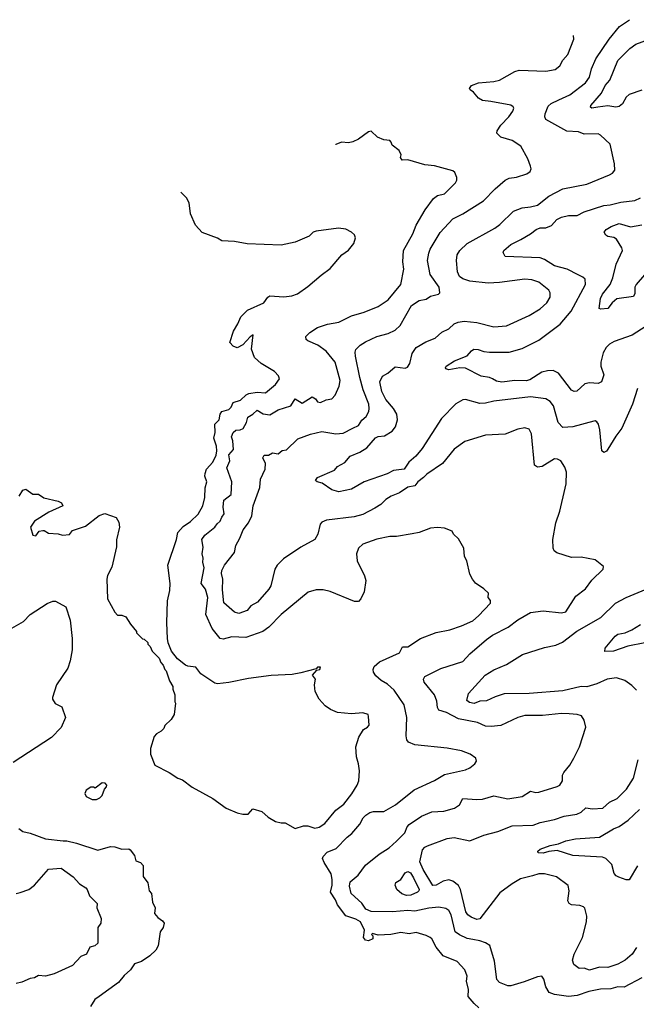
# Model space of a CAD drawing. Extents: x 1678431 to 1860718, y 384618 to 522882.
# Tile 463 of 473: x 1808341 to 1812716, y 507480 to 514463. Entities that reach past the tile are written whole.
import ezdxf

# ---------------------------------------------------------------- set-up
doc = ezdxf.new("R2010")
doc.units = 0

msp = doc.modelspace()

# ---------------------------------------------------------------- linework, layer by layer
at = {"layer": '0CON10XD'}
for points in [[(1811645, 511743.5), (1811605, 511740.5), (1811505, 511769.2), (1811485, 511765.8), (1811435, 511737.5), (1811332.9, 511635), (1811197.3, 511422.7), (1811151.5, 511368.5), (1811102.3, 511325), (1811070, 511275), (1810994.1, 511265.9), (1810948.7, 511241.3), (1810785, 511184.4), (1810695, 511133.6), (1810605, 511114.5), (1810555, 511129.5), (1810486.2, 511176.2), (1810452.5, 511185), (1810440, 511195), (1810453.3, 511215), (1810575, 511269.2), (1810596.6, 511293.4), (1810647.4, 511322.6), (1810685, 511367.3), (1810755, 511395.4), (1810803.2, 511426.8), (1810865, 511496.5), (1810885, 511506.2), (1810929.1, 511510.9), (1810982.9, 511545), (1811007.5, 511575), (1811020.8, 511625), (1811016.1, 511665), (1810992.5, 511705), (1810939.9, 511769.9), (1810910.8, 511825), (1810896.5, 511895), (1810915, 511933.8), (1810953, 511957), (1811005, 512002), (1811075, 511991.2), (1811092.3, 511997.7), (1811108.9, 512025), (1811124.7, 512095.3), (1811153.1, 512136.9), (1811221.9, 512178.1), (1811288.8, 512205), (1811335, 512246), (1811385, 512271.4), (1811424.6, 512305.4), (1811452.2, 512317.8), (1811495, 512325.6), (1811584.2, 512315.8), (1811704.5, 512284.5), (1811795, 512292.5), (1811955, 512365.6), (1812035, 512413.1), (1812080.8, 512455), (1812104.3, 512495.7), (1812105.7, 512525), (1812094.2, 512545), (1812025, 512601.9), (1811975, 512618.9), (1811925, 512623.3), (1811745, 512599.1), (1811665.5, 512594.5), (1811535, 512608), (1811485, 512624.1), (1811461.5, 512641.5), (1811447.1, 512675), (1811439.5, 512755), (1811445.5, 512795), (1811464.5, 512825), (1811515.7, 512875), (1811712, 512985), (1811748.8, 513011.2), (1811844.7, 513105.3), (1811905, 513129.5), (1811965.4, 513134.6), (1812015, 513147.8), (1812095, 513211.2), (1812195, 513262.5), (1812365, 513296.5), (1812525, 513362.5), (1812546.7, 513375), (1812563.8, 513395), (1812561.2, 513441.2), (1812529.7, 513579.7), (1812461.2, 513645), (1812445, 513652.5), (1812345, 513651.9), (1812306.3, 513666.3), (1812223, 513673), (1812074.2, 513755), (1812067.1, 513775), (1812068.9, 513795), (1812091.3, 513848.7), (1812112.6, 513867.4), (1812166.2, 513893.8), (1812245, 513930.5), (1812355, 514014.3), (1812383.3, 514055), (1812396.9, 514115), (1812429.4, 514185), (1812523.5, 514325), (1812596.7, 514413.3), (1812668.3, 514462.8)], [(1812239.1, 509540.9), (1812185, 509543.6), (1812051.4, 509528.6), (1811925, 509529.1), (1811875, 509514.4), (1811755, 509456.7), (1811685, 509449.6), (1811645, 509453.6), (1811588.5, 509478.5), (1811455, 509504.6), (1811369.8, 509549.8), (1811315, 509567.1), (1811305.5, 509585), (1811299.8, 509629.8), (1811283.3, 509675), (1811210, 509765), (1811205.8, 509785), (1811215, 509803.8), (1811328.9, 509861.1), (1811485, 509910.6), (1811535.7, 509965), (1811652.2, 510067.8), (1811695, 510098.1), (1811806.2, 510153.8), (1811875, 510206.9), (1811965, 510258.6), (1812055, 510270), (1812185, 510256), (1812215, 510264.2), (1812286.2, 510373.8), (1812355, 510425.8), (1812401.4, 510488.6), (1812480, 510565), (1812482.5, 510585), (1812425, 510631.2), (1812325, 510652), (1812255, 510648.8), (1812152.3, 510682.3), (1812133.3, 510695), (1812126.7, 510715), (1812124.1, 510775.9), (1812145.9, 510894.1), (1812172.3, 510977.7), (1812210.3, 511139.7), (1812218.3, 511171.7), (1812220.8, 511255), (1812209.1, 511289.1), (1812180, 511335), (1812157.3, 511347.3), (1812135, 511348.6), (1812047.5, 511295), (1812015, 511288.8), (1811992.9, 511302.9), (1811973.1, 511525), (1811955, 511558.8), (1811925, 511569.2), (1811875, 511558.9), (1811785, 511524.4), (1811645, 511515.6), (1811498.6, 511471.4), (1811423.9, 511416.1), (1811341.1, 511315), (1811229.8, 511240.2), (1811206.9, 511215), (1811164.7, 511185.3), (1811145, 511157.8), (1811095, 511146.7), (1811035, 511107.8), (1810976.2, 511083.8), (1810938.8, 511061.2), (1810902.5, 511025), (1810861.7, 510998.3), (1810775.4, 510954.6), (1810715, 510937.5), (1810516.8, 510913.2), (1810485, 510900), (1810472.9, 510885), (1810455.6, 510815), (1810435, 510777.5), (1810335, 510723.1), (1810211.5, 510638.5), (1810167.1, 510595), (1810151.9, 510565), (1810121.7, 510448.3), (1810109.1, 510425), (1810028.1, 510331.9), (1809982, 510305), (1809956, 510274), (1809895, 510250.8), (1809865, 510260.8), (1809788.4, 510328.4), (1809778.9, 510418.9), (1809781.9, 510495), (1809771.8, 510535), (1809774.2, 510555.8), (1809795, 510594.3), (1809865, 510683.3), (1809874.4, 510735), (1809903.5, 510785), (1809925.6, 510845), (1809965, 510894), (1809987.8, 510945), (1809998, 511015), (1810044.6, 511145.4), (1810050.6, 511205), (1810082.5, 511275), (1810084.3, 511315), (1810065.5, 511355), (1810074.4, 511375), (1810105.6, 511374.4), (1810135, 511390.8), (1810175, 511384.2), (1810203.4, 511406.6), (1810235, 511411.2), (1810315, 511490), (1810405, 511524.4), (1810485, 511543.1), (1810585, 511526.7), (1810635, 511531.1), (1810704.5, 511565.5), (1810745, 511584.4), (1810767.6, 511622.4), (1810800.3, 511649.7), (1810818.6, 511685), (1810820, 511705), (1810817.5, 511735), (1810778.3, 511838.3), (1810753.7, 511926.3), (1810723.2, 512076.8), (1810721.4, 512105), (1810726.9, 512123.1), (1810756.3, 512153.7), (1810795, 512177.8), (1810875, 512216.9), (1810955, 512238.1), (1811005, 512260), (1811040.6, 512295), (1811120, 512435), (1811175, 512471.5), (1811225, 512480.6), (1811255, 512501.8), (1811313.1, 512516.9), (1811322, 512525), (1811317.3, 512565), (1811252.9, 512655), (1811234.4, 512755), (1811243.8, 512806.2), (1811252.5, 512835), (1811325, 512954.2), (1811415, 513049.4), (1811485, 513085.7), (1811631.9, 513178.1), (1811715, 513264.4), (1811785, 513324.2), (1811815, 513338.6), (1811865, 513347.1), (1811939.4, 513370.6), (1811963.6, 513386.4), (1811970, 513405), (1811966.2, 513425), (1811946.7, 513475), (1811896.2, 513565), (1811835, 513605.7), (1811755, 513630.8), (1811727.3, 513657.3), (1811729.2, 513675), (1811754.2, 513715), (1811811.2, 513775), (1811838.8, 513815), (1811846.2, 513835), (1811843.3, 513845), (1811825, 513856.2), (1811683.2, 513883.2), (1811625, 513890), (1811595.5, 513905.5), (1811559.7, 513949.7), (1811537.5, 513965), (1811532.5, 513975), (1811547.5, 513995), (1811595.7, 514014.3), (1811705, 514024.3), (1811745, 514034.3), (1811853.6, 514096.4), (1811884.5, 514105.5), (1812075, 514098.6), (1812140.7, 514109.3), (1812174.2, 514135), (1812195.8, 514175), (1812230, 514215), (1812272.9, 514325), (1812270.9, 514351)], [(1812755, 513962.7), (1812665, 513932.2), (1812645, 513914.2), (1812618.5, 513865), (1812595, 513846.5), (1812571.3, 513841.3), (1812515, 513852.9), (1812443, 513843), (1812400, 513835), (1812392, 513842), (1812394.2, 513855), (1812469.3, 513940.7), (1812495.3, 513995), (1812527.9, 514035), (1812585.6, 514174.4), (1812670.8, 514259.2), (1812711.9, 514288.1), (1812820.8, 514329.1)], [(1811598, 507455), (1811565.7, 507485), (1811523.3, 507535), (1811524.5, 507585), (1811511.5, 507645), (1811515, 507680), (1811498.6, 507725), (1811445, 507784.2), (1811344.6, 507824.6), (1811295.5, 507885), (1811266, 507945), (1811254.2, 507954.2), (1811225, 507969.2), (1811155, 507988.9), (1811105, 507979.5), (1811045, 507990.4), (1810974.5, 507975.5), (1810885, 507971.2), (1810845, 507982.5), (1810837.5, 507975), (1810847.5, 507965), (1810847.5, 507945), (1810815, 507930.8), (1810793.8, 507935), (1810780, 507955), (1810786.5, 508005), (1810757.9, 508065), (1810725, 508084.4), (1810655, 508108.2), (1810595.7, 508185), (1810581.4, 508221.4), (1810547.3, 508275), (1810557.7, 508325), (1810557.8, 508365), (1810551.5, 508405), (1810500.5, 508485), (1810490, 508515), (1810495, 508527.5), (1810521.5, 508558.5), (1810585.8, 508585), (1810665, 508666.2), (1810698.7, 508691.3), (1810755, 508757.5), (1810777.1, 508802.9), (1810797.4, 508822.6), (1810825, 508840.6), (1810851.7, 508848.3), (1810925, 508847.5), (1811008, 508895), (1811138.8, 509001.2), (1811285, 509068), (1811355, 509110.8), (1811505, 509142.5), (1811535, 509156.2), (1811570, 509185), (1811582.5, 509205), (1811576.7, 509225), (1811536.7, 509255), (1811475, 509277.5), (1811375, 509295.7), (1811145, 509320), (1811098.8, 509338.8), (1811088, 509355), (1811083.2, 509383.2), (1811086.7, 509515), (1811069.4, 509605), (1810997.9, 509707.9), (1810950.6, 509750.6), (1810905, 509776.7), (1810868.8, 509808.8), (1810852, 509835), (1810848.6, 509855), (1810857.1, 509875), (1810895, 509909.4), (1811036.4, 509973.6), (1811057.5, 510015), (1811095, 510016), (1811185, 510074.3), (1811295, 510116.9), (1811392.5, 510135), (1811475.4, 510164.6), (1811555, 510200.8), (1811596, 510234), (1811682, 510325), (1811681.2, 510345), (1811666, 510365), (1811666.7, 510395), (1811635, 510426.7), (1811576.1, 510466.1), (1811553.3, 510495), (1811535, 510530), (1811512.5, 510625), (1811497.5, 510655), (1811492.5, 510715), (1811455, 510780), (1811420, 510815), (1811410, 510835), (1811355, 510856.7), (1811305, 510861.2), (1811255, 510856.2), (1811175, 510826), (1811125, 510815.8), (1811015, 510798.1), (1810967, 510797), (1810875, 510779.4), (1810775.5, 510744.5), (1810744.2, 510715), (1810730.8, 510675), (1810736, 510625), (1810787.7, 510517.7), (1810796.2, 510485), (1810786.2, 510405), (1810762.5, 510355), (1810745, 510337.5), (1810717, 510337), (1810543.3, 510406.7), (1810495, 510418.8), (1810445, 510418.8), (1810387.7, 510402.3), (1810195, 510244), (1810109.2, 510155), (1810066.2, 510123.8), (1809945, 510082.5), (1809845.9, 510085.9), (1809785, 510070), (1809764.2, 510075), (1809706.2, 510146.2), (1809662, 510245), (1809676.2, 510365), (1809660, 510425), (1809628.9, 510465), (1809650.3, 510575), (1809639.3, 510615), (1809642.2, 510645), (1809636.2, 510675), (1809642, 510722), (1809633.4, 510776.6), (1809655, 510806.9), (1809726.2, 510863.8), (1809741.9, 510888.1), (1809763.9, 510906.1), (1809774.5, 510935), (1809792.3, 510957.7), (1809785.3, 511005), (1809790.4, 511055), (1809840.8, 511095), (1809846.4, 511185), (1809810.9, 511285), (1809831.8, 511335), (1809825, 511376), (1809858.9, 511415), (1809853.1, 511475), (1809842.7, 511505), (1809855, 511535.6), (1809875, 511552.9), (1809905, 511554.6), (1809925.6, 511564.4), (1809950.5, 511605), (1809959.2, 511645), (1809995.3, 511664.7), (1810025, 511694.4), (1810068.3, 511668.3), (1810115, 511660), (1810175, 511696.5), (1810265, 511725.4), (1810295, 511773.5), (1810345, 511742.9), (1810415, 511788.6), (1810439.6, 511775), (1810455, 511753.5), (1810475, 511748.1), (1810515, 511766.9), (1810555.5, 511774.5), (1810579.5, 511800.5), (1810607.2, 511862.8), (1810615.6, 511905), (1810579.5, 512035), (1810515, 512112.5), (1810456, 512155), (1810385, 512185.8), (1810373.8, 512195), (1810370.8, 512215), (1810399.2, 512245), (1810455, 512280), (1810525, 512304.4), (1810605, 512318.1), (1810695, 512363.3), (1810785, 512388.9), (1810885, 512429.4), (1810954.3, 512475), (1811044.2, 512585), (1811065.6, 512694.4), (1811059.4, 512745), (1811064.5, 512825), (1811131.5, 512945), (1811154.7, 513005.3), (1811218.5, 513115), (1811276.4, 513193.6), (1811305, 513215.7), (1811355, 513228), (1811433.3, 513305), (1811443.3, 513325), (1811443, 513343), (1811429.3, 513379.3), (1811415, 513390), (1811285, 513426), (1811215, 513434), (1811095, 513468), (1811055, 513467.5), (1811043.3, 513485), (1811047.5, 513505), (1811032.5, 513535), (1810983.6, 513573.6), (1810977.5, 513595), (1810967.5, 513605), (1810925, 513611.2), (1810880.5, 513630.5), (1810835, 513671.2), (1810815, 513666.9), (1810745.8, 513615), (1810705, 513595.6), (1810675, 513589.2), (1810625, 513593.8), (1810585, 513577.5), (1810582.5, 513580.2)], [(1808336.1, 511083.9), (1808363.6, 511126.4), (1808385, 511132.5), (1808435, 511097.5), (1808475, 511097.5), (1808513, 511073), (1808615, 511047.5), (1808636.4, 511036.4), (1808647.5, 511015), (1808548.8, 510971.2), (1808445, 510907.5), (1808418, 510865), (1808435, 510807.5), (1808455, 510802.5), (1808480, 510835), (1808505, 510840), (1808515, 510840), (1808545, 510821.2), (1808613, 510817), (1808645, 510807.5), (1808695, 510812.5), (1808715, 510840), (1808808, 510872), (1808905, 510947.5), (1808945, 510960), (1809025, 510932.5), (1809045, 510900), (1809048.8, 510865), (1809028.8, 510775), (1809028.8, 510725), (1808995, 510580), (1808965, 510520), (1808960, 510495), (1808963.8, 510355), (1809015, 510260), (1809035, 510240), (1809065, 510240), (1809095, 510227.5), (1809127.5, 510175), (1809170, 510125), (1809170, 510115), (1809211.7, 510071.7), (1809225, 510070), (1809250, 510045), (1809250, 510035), (1809267, 510017), (1809280, 509985), (1809330, 509935), (1809343, 509903), (1809360, 509885), (1809370, 509855), (1809380, 509845), (1809403, 509773), (1809427.5, 509735), (1809427.5, 509715), (1809442.5, 509675), (1809442.5, 509625), (1809447.5, 509615), (1809437.5, 509535), (1809415, 509500), (1809371.7, 509458.3), (1809362.5, 509435), (1809345, 509417.5), (1809310.7, 509399.3), (1809295, 509380), (1809270, 509295), (1809270, 509255), (1809300, 509175), (1809402.5, 509125), (1809462.5, 509085), (1809495, 509071.2), (1809565, 509021.2), (1809710.7, 508940.7), (1809805, 508870), (1809885, 508837.5), (1809925, 508827.5), (1809961.7, 508828.3), (1809995, 508867.5), (1810058.3, 508848.3), (1810105, 508807.5), (1810155, 508777.5), (1810195, 508767.5), (1810225, 508767.5), (1810295, 508727.5), (1810355, 508746.2), (1810385, 508746.2), (1810435, 508729.2), (1810465, 508735.7), (1810505, 508761.4), (1810585, 508857.5), (1810639.7, 508900.3), (1810698, 508972), (1810735.7, 509035), (1810747.1, 509065), (1810752, 509135), (1810745.9, 509185.9), (1810730, 509235), (1810726, 509305), (1810746.2, 509375), (1810780.5, 509429.5), (1810807.5, 509445), (1810819.5, 509460.5), (1810815, 509520), (1810812.5, 509535), (1810775, 509546.2), (1810695, 509541.2), (1810595, 509548.8), (1810545, 509570), (1810507.9, 509597.9), (1810465.8, 509645), (1810438.3, 509698.3), (1810432, 509745), (1810438.8, 509785), (1810417.5, 509815), (1810450, 509850), (1810470, 509855), (1810475, 509870), (1810455, 509870), (1810445, 509860), (1810335, 509830), (1810275, 509820), (1810125, 509813.1), (1809965, 509790.8), (1809825, 509762), (1809745, 509753.3), (1809725, 509757.5), (1809625, 509823.3), (1809590.7, 509870.7), (1809535, 509877.5), (1809516.4, 509886.4), (1809460.7, 509930.7), (1809417.5, 509985), (1809393.6, 510043.6), (1809390, 510075), (1809383.8, 510185), (1809390.7, 510340.7), (1809406.7, 510415), (1809409.2, 510465), (1809393.1, 510595), (1809454.4, 510775.6), (1809461.8, 510825), (1809501.4, 510868.6), (1809553.3, 510905), (1809607.1, 510955), (1809640.9, 511015), (1809654.7, 511075), (1809657, 511143), (1809668.4, 511185), (1809654.8, 511224.8), (1809656.1, 511245), (1809666.9, 511275), (1809711.4, 511325), (1809734.6, 511375), (1809740.5, 511405), (1809738.4, 511438.4), (1809718.2, 511495), (1809726.7, 511535), (1809724.7, 511595), (1809755.2, 511624.8), (1809762.4, 511665), (1809775, 511684.7), (1809825, 511698.8), (1809840.4, 511715), (1809855, 511747.3), (1809906.5, 511763.5), (1809947.8, 511802.2), (1809967.6, 511812.4), (1810025, 511822.2), (1810085, 511817.5), (1810156.7, 511875), (1810183.8, 511915), (1810177.3, 511937.3), (1810147.9, 511967.9), (1810054.5, 512024.5), (1810006.3, 512066.3), (1809986.8, 512126.8), (1809996.7, 512226.7), (1809975, 512213.8), (1809924.1, 512155.9), (1809885, 512136.7), (1809855, 512147.5), (1809833, 512173), (1809857.5, 512255), (1809888.8, 512305), (1809908.8, 512355), (1809956.8, 512403.2), (1810074.3, 512455), (1810102.2, 512495), (1810115, 512503.6), (1810215, 512496.2), (1810272.5, 512505), (1810311.2, 512518.8), (1810385, 512570), (1810479.7, 512650.3), (1810542.7, 512697.3), (1810626.2, 512795), (1810675, 512828.8), (1810711.2, 512875), (1810723.3, 512915), (1810716.1, 512936.1), (1810695, 512956.7), (1810655, 512978), (1810603.9, 512983.9), (1810445, 512963.3), (1810422.5, 512955), (1810395, 512926.7), (1810295, 512884), (1810195, 512864), (1809955.9, 512874.1), (1809865, 512890), (1809775, 512893.8), (1809745, 512913.8), (1809635, 512953.3), (1809587.5, 513005), (1809553.3, 513085), (1809542.5, 513165), (1809525, 513200), (1809484.8, 513240.2)], [(1812785, 512289.5), (1812687.5, 512225), (1812558.8, 512181.2), (1812525, 512160.6), (1812502.9, 512137.1), (1812480.7, 512099.3), (1812464.6, 512035), (1812464.4, 512005), (1812485.7, 511945), (1812469.4, 511895), (1812445, 511882.7), (1812385, 511887.8), (1812350.3, 511879.7), (1812295, 511827.5), (1812275, 511825.8), (1812256.5, 511836.5), (1812163.3, 511955), (1812125, 511974.6), (1812085, 511973.1), (1812045, 511963.2), (1811960.2, 511909.8), (1811935, 511902.4), (1811855, 511903.8), (1811763, 511893), (1811725, 511900.3), (1811695.6, 511915), (1811675, 511924.6), (1811615, 511934.6), (1811505, 511992.2), (1811465, 511993.5), (1811385, 511978.8), (1811365, 511987.5), (1811361.2, 511995), (1811366.7, 512005), (1811425, 512043.1), (1811515, 512080), (1811545.5, 512114.5), (1811563.7, 512126.3), (1811595, 512124.5), (1811635, 512110.4), (1811675, 512104.6), (1811815, 512104.5), (1811905, 512130.5), (1812025, 512190.9), (1812175, 512303.5), (1812254.6, 512395), (1812356.5, 512585), (1812352.2, 512622.2), (1812337.5, 512637.5), (1812304.5, 512654.5), (1812225, 512693.1), (1812135, 512717.3), (1812065, 512762.9), (1812035, 512773.1), (1811785, 512783.3), (1811770.7, 512810.7), (1811776.7, 512825), (1811825, 512869.5), (1811897, 512903), (1811965, 512944.2), (1812004.3, 512975.7), (1812035, 512987.1), (1812075, 512985.5), (1812115, 513002.2), (1812152.5, 513045), (1812185, 513061.8), (1812235, 513073.8), (1812296.7, 513075), (1812345, 513099.1), (1812484.7, 513145.3), (1812530.4, 513149.6), (1812605, 513168.5), (1812705, 513180), (1812745, 513199.4)], [(1812877.5, 512775), (1812714, 512585), (1812705.8, 512565), (1812705, 512520), (1812695, 512500), (1812577.9, 512482.1), (1812544.5, 512455.5), (1812515, 512413.8), (1812465, 512410), (1812452.5, 512415), (1812461.9, 512485), (1812475, 512515.6), (1812530, 512585), (1812548.5, 512631.5), (1812572, 512728), (1812617.1, 512825), (1812614, 512845), (1812575, 512906.7), (1812557.3, 512917.3), (1812515, 512926.2), (1812500, 512935), (1812487.5, 512955), (1812502.5, 512975), (1812536.7, 512995), (1812595, 513016.7), (1812674.1, 512994.1), (1812755, 513007.3)], [(1812723.4, 511846.6), (1812689.4, 511735), (1812612.5, 511565), (1812570.5, 511509.5), (1812515, 511416.7), (1812505, 511403.8), (1812485, 511393.3), (1812472, 511405), (1812457.8, 511555), (1812447.1, 511595), (1812435, 511611.2), (1812425, 511618), (1812415, 511616), (1812265.4, 511574.6), (1812195, 511571.4), (1812160.8, 511605), (1812127.5, 511725), (1812105, 511754.4), (1812075, 511772.9), (1811965, 511788.2), (1811705, 511757.5), (1811645, 511743.5)], [(1812717.3, 509707.3), (1812685, 509741.2), (1812635.5, 509775.5), (1812575, 509794.4), (1812510, 509785), (1812435, 509752.7), (1812365, 509731.2), (1812325, 509734.6), (1812195, 509703.1), (1811955, 509684), (1811778, 509682), (1811715, 509661.8), (1811653, 509633), (1811605, 509629.5), (1811565, 509614.4), (1811531.5, 509621.5), (1811513.8, 509635), (1811526, 509685), (1811643.1, 509815), (1811705, 509852.5), (1811795, 509890.5), (1811908.9, 509961.1), (1812065, 510010.5), (1812145, 510028.2), (1812191.9, 510048.1), (1812295, 510126.7), (1812465, 510223.5), (1812568.8, 510325), (1812645, 510364.4), (1812785, 510423.3)], [(1808285, 510147.1), (1808368.8, 510195), (1808416.2, 510245), (1808535, 510322.9), (1808575, 510338.6), (1808595, 510338), (1808668.9, 510298.9), (1808700, 510205), (1808713.1, 510075), (1808713.3, 509995), (1808698.9, 509915), (1808681.9, 509865), (1808602.9, 509745), (1808574, 509655), (1808574.2, 509644.2), (1808592.3, 509612.3), (1808640.7, 509590.7), (1808665.8, 509515), (1808636.3, 509443.7), (1808566.9, 509373.1), (1808295, 509195.8)], [(1812775.5, 510044.5), (1812655, 510019.4), (1812555, 509985.5), (1812492.7, 509982.7), (1812495.6, 510005), (1812565, 510091.1), (1812585, 510105.4), (1812636.2, 510115), (1812685, 510135.6), (1812745, 510174.4)], [(1812755, 507667.8), (1812628.8, 507601.2), (1812585, 507603.1), (1812535, 507589.6), (1812462.4, 507587.6), (1812379.6, 507570.4), (1812297.4, 507542.6), (1812235, 507536.5), (1812135, 507549.1), (1812098, 507565), (1812072.9, 507605), (1812058.8, 507658.8), (1812045, 507680), (1812015, 507676), (1811920.9, 507639.1), (1811825, 507610.6), (1811805, 507611.4), (1811745, 507635.8), (1811727.1, 507655), (1811709.4, 507785), (1811676.2, 507896.2), (1811646.7, 507916.7), (1811605, 507931.1), (1811555, 507938.9), (1811515, 507947.3), (1811462, 507972), (1811431.1, 507995), (1811401.8, 508115), (1811384.7, 508144.7), (1811365, 508158.8), (1811315, 508167.9), (1811245, 508161.5), (1811145, 508140.4), (1811095, 508146.1), (1810985, 508135.4), (1810835, 508137.2), (1810797.5, 508155), (1810768, 508198), (1810693.3, 508265), (1810681.1, 508318.9), (1810685, 508348.8), (1810742.5, 508395), (1810795, 508466), (1810890.8, 508545), (1810961.3, 508588.7), (1811015, 508637.1), (1811073.8, 508695), (1811091.3, 508738.7), (1811105, 508756), (1811192, 508815), (1811265, 508845.5), (1811351.3, 508848.7), (1811425, 508871.9), (1811460.8, 508895), (1811485, 508940.8), (1811585, 508931.9), (1811625, 508934.3), (1811705, 508957.5), (1811805, 508937.1), (1811905, 508953.9), (1811965, 508991.5), (1812002.7, 508982.7), (1812025, 508985.5), (1812155, 509024.3), (1812173.3, 509035), (1812193.3, 509065), (1812193.3, 509105), (1812202.5, 509125), (1812243.3, 509175), (1812273.8, 509225), (1812312, 509305), (1812356.7, 509445), (1812346.2, 509495), (1812326.4, 509526.4), (1812296.3, 509536.3), (1812239.1, 509540.9)], [(1812716.7, 507883.3), (1812685.5, 507835), (1812637.7, 507792.3), (1812584, 507765), (1812515, 507741.5), (1812455, 507743.7), (1812385, 507721.5), (1812345, 507735.8), (1812310, 507735), (1812272.7, 507762.7), (1812262.2, 507792.2), (1812276.2, 507835), (1812333.3, 507955), (1812362.9, 508065), (1812365.6, 508105.6), (1812351.2, 508161.2), (1812342, 508172), (1812315, 508182), (1812255.7, 508185.7), (1812238.8, 508195), (1812230, 508215), (1812240, 508285), (1812232.6, 508322.6), (1812149.2, 508385), (1812065, 508406.2), (1812025, 508405.4), (1811979.5, 508390.5), (1811895, 508369.1), (1811834.7, 508335.3), (1811748.3, 508271.7), (1811605, 508085.6), (1811585, 508081.5), (1811545, 508099.1), (1811520.6, 508115), (1811507.3, 508135), (1811469.5, 508295), (1811455, 508322.5), (1811414.2, 508354.2), (1811385, 508362.9), (1811345, 508353.3), (1811295, 508325.6), (1811272.1, 508322.1), (1811204, 508435), (1811180.8, 508490.8), (1811198.1, 508575), (1811215, 508594.4), (1811235, 508604.4), (1811373.8, 508656.2), (1811423.1, 508663.1), (1811535, 508640.5), (1811635, 508680), (1811733.3, 508705), (1811835, 508745.4), (1811985, 508750), (1812035, 508770), (1812135, 508791.5), (1812205, 508814.4), (1812295, 508827.8), (1812325, 508842.9), (1812357, 508873), (1812405, 508866.9), (1812478, 508872), (1812526.9, 508913.1), (1812580.7, 508939.3), (1812646.7, 509005), (1812695.7, 509085), (1812730, 509215)], [(1808855, 508932.5), (1808885, 508933.3), (1808910, 508945), (1808925, 508960), (1808943, 509007), (1808957, 509023), (1808960, 509035), (1808948.3, 509048.3), (1808925, 509050), (1808877, 509013), (1808865, 509020), (1808845, 509020), (1808811.7, 508998.3), (1808802.5, 508975), (1808813.6, 508953.6), (1808855, 508932.5)], [(1812725, 508463.3), (1812665, 508362.5), (1812645, 508362.5), (1812592.3, 508382.3), (1812572.1, 508392.1), (1812558.7, 508408.7), (1812541.9, 508471.9), (1812498.8, 508515), (1812475, 508524.2), (1812265, 508535.9), (1812155, 508570), (1812095, 508564.4), (1812055, 508551.1), (1812020, 508555), (1812017.5, 508565), (1812035, 508579.2), (1812105, 508605.5), (1812165, 508617.5), (1812215, 508640.4), (1812285, 508654.6), (1812455, 508666.2), (1812554.2, 508725), (1812595, 508741.8), (1812658.1, 508785), (1812738, 508862)], [(1808335, 508728), (1808362.5, 508705), (1808415, 508694), (1808523.2, 508653.2), (1808650.3, 508639.7), (1808675, 508640.6), (1808745, 508621.9), (1808895, 508572.5), (1808985, 508600), (1809016.8, 508596.8), (1809065, 508579.2), (1809115, 508583.3), (1809125, 508576.7), (1809155.9, 508535.9), (1809165, 508497.5), (1809197.5, 508485), (1809216.2, 508465), (1809217, 508387), (1809250.7, 508340.7), (1809260, 508285), (1809276, 508265), (1809283.6, 508203.6), (1809302.5, 508165), (1809297.5, 508125), (1809320, 508095), (1809355, 508072.5), (1809366.7, 508055), (1809358, 508025), (1809338, 507995), (1809322.5, 507895), (1809306.8, 507863.2), (1809265, 507823.3), (1809205.8, 507784.2), (1809155, 507766.2), (1809127.5, 507725), (1809083.1, 507685), (1809042.5, 507635), (1808904.6, 507535.4), (1808874.3, 507515), (1808843.3, 507465)], [(1808315, 508266), (1808345, 508272), (1808405, 508294.3), (1808446, 508325), (1808545, 508438.9), (1808635, 508446), (1808719.2, 508385), (1808765.8, 508335), (1808809.2, 508305), (1808818.6, 508295), (1808835, 508248.8), (1808890, 508195), (1808888.8, 508165), (1808917.9, 508087.9), (1808915.7, 508055), (1808896, 508025), (1808896.4, 507913.6), (1808875, 507894.3), (1808838.8, 507885), (1808815, 507836.2), (1808775, 507819.6), (1808715, 507755.7), (1808585, 507695.6), (1808525, 507679.5), (1808474.7, 507685.3), (1808445, 507668.1), (1808415.9, 507664.1), (1808355, 507636.7), (1808315, 507627.5)], [(1811085, 508251.4), (1811053.4, 508263.4), (1811017.1, 508295), (1811004, 508325), (1811010, 508345), (1811045, 508364.2), (1811075, 508412.5), (1811095, 508422.9), (1811112.7, 508412.7), (1811136.2, 508376.2), (1811174.2, 508295), (1811173.8, 508285), (1811163.8, 508275), (1811115, 508254.7), (1811085, 508251.4)]]:
    msp.add_lwpolyline(points, dxfattribs=at)

doc.saveas('drawing.dxf')
